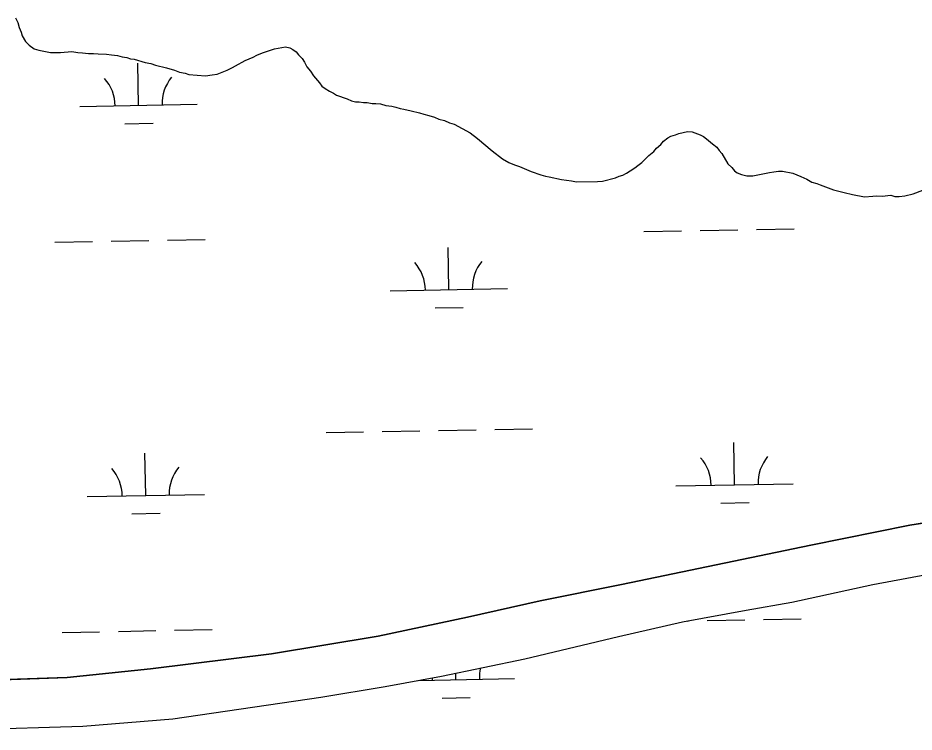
# Model space of a CAD drawing. Extents: x 3957609 to 3995875, y 234277 to 260273.
# Drawn here: x 3973735 to 3974499, y 256538 to 257147 of the extents above; entities that cross this region are included whole.
import ezdxf

# ---------------------------------------------------------------- set-up
doc = ezdxf.new("R2010")
doc.units = 0
doc.layers.add('V-TOPO-SHOR', color=7, linetype='Continuous')
doc.layers.add('V-WETL-SWMP', color=7, linetype='Continuous')

msp = doc.modelspace()

# ---------------------------------------------------------------- linework, layer by layer
at = {"layer": 'V-TOPO-SHOR'}
for points in [[(3973733.365, 257146.901), (3973735.348, 257142.963), (3973736.542, 257138.625), (3973738.129, 257134.685), (3973738.926, 257131.531), (3973741.699, 257126.804), (3973744.861, 257123.656), (3973749.209, 257120.511), (3973753.155, 257119.337), (3973763.023, 257117.39), (3973771.7, 257117.41), (3973781.166, 257118.221), (3973786.296, 257117.445), (3973790.24, 257117.06), (3973795.371, 257116.679), (3973799.708, 257116.687)], [(3973799.708, 257116.687), (3973803.655, 257116.304), (3973810.755, 257115.925), (3973815.097, 257115.542), (3973820.225, 257114.766), (3973824.174, 257113.593), (3973828.118, 257113.208), (3973831.278, 257112.032), (3973834.434, 257111.645), (3973843.908, 257108.907), (3973848.643, 257108.128), (3973852.592, 257106.56), (3973862.066, 257104.217), (3973868.775, 257102.261), (3973873.119, 257100.692), (3973877.854, 257099.916), (3973881.014, 257098.74), (3973895.217, 257097.589), (3973900.736, 257098.392), (3973905.076, 257098.798), (3973913.745, 257102.37), (3973918.079, 257104.745), (3973920.837, 257105.935), (3973929.109, 257110.691), (3973935.808, 257113.468), (3973938.96, 257115.053), (3973943.689, 257117.037), (3973953.935, 257120.611), (3973963.401, 257122.213), (3973966.952, 257121.432), (3973969.717, 257119.861), (3973972.484, 257117.895), (3973974.46, 257115.532), (3973977.624, 257112.384), (3973979.605, 257109.234), (3973981.585, 257105.294), (3973984.751, 257101.358), (3973987.129, 257097.417), (3973992.269, 257091.513), (3973994.25, 257088.756), (3973997.015, 257086.79), (3974000.965, 257084.433), (3974004.125, 257082.864), (3974006.89, 257080.898), (3974015.971, 257077.765), (3974019.524, 257076.194), (3974023.078, 257075.416), (3974026.234, 257075.424), (3974029.785, 257074.642), (3974032.941, 257074.65), (3974037.282, 257073.872), (3974040.438, 257073.88), (3974044.383, 257073.495), (3974048.725, 257072.321), (3974053.855, 257071.545), (3974057.406, 257070.765), (3974060.959, 257069.589), (3974064.117, 257069.202), (3974070.431, 257067.64), (3974077.538, 257066.079), (3974081.089, 257064.905), (3974085.433, 257063.732), (3974090.168, 257062.165), (3974094.117, 257060.596), (3974098.854, 257059.425), (3974103.197, 257057.463), (3974107.146, 257056.29), (3974120.575, 257048.827), (3974126.899, 257044.108), (3974139.547, 257033.487), (3974148.241, 257026.802), (3974153.771, 257023.661), (3974158.51, 257021.701), (3974162.854, 257020.132), (3974172.725, 257015.819), (3974181.015, 257013.077), (3974184.964, 257011.901), (3974188.12, 257011.516), (3974198.38, 257009.173), (3974207.062, 257008.012), (3974211.403, 257007.234), (3974229.153, 257007.277), (3974233.491, 257007.68), (3974244.532, 257010.47), (3974247.684, 257012.055), (3974250.836, 257012.851), (3974253.987, 257014.437), (3974257.139, 257016.417), (3974261.078, 257019.188), (3974263.439, 257021.164), (3974266.984, 257023.54), (3974272.886, 257029.473), (3974277.218, 257033.032), (3974279.577, 257035.799), (3974283.12, 257038.963), (3974285.48, 257041.73), (3974289.023, 257044.499), (3974291.781, 257046.084), (3974295.724, 257047.278), (3974298.48, 257048.468), (3974305.972, 257050.064)], [(3974305.972, 257050.064), (3974309.918, 257049.679), (3974316.63, 257047.327), (3974319.394, 257045.757), (3974322.159, 257043.793), (3974327.3, 257039.465), (3974330.855, 257036.713), (3974332.835, 257033.956), (3974335.207, 257031.199), (3974340.358, 257022.534), (3974343.522, 257019.387), (3974345.894, 257016.63), (3974348.265, 257014.664), (3974351.818, 257013.488), (3974356.555, 257012.317), (3974361.684, 257012.329), (3974371.541, 257014.326), (3974375.876, 257015.125), (3974379.425, 257015.528), (3974383.37, 257016.327), (3974386.919, 257016.335), (3974395.603, 257014.383), (3974402.316, 257011.639), (3974407.448, 257009.286), (3974411.794, 257006.929), (3974416.136, 257005.755), (3974418.901, 257004.58), (3974430.351, 257000.266), (3974439.428, 256997.922), (3974446.532, 256996.363), (3974456.793, 256994.413), (3974463.891, 256994.827), (3974467.047, 256995.228), (3974471.782, 256994.845), (3974479.276, 256995.652), (3974482.434, 256994.477), (3974486.378, 256994.487), (3974491.109, 256995.286), (3974498.205, 256996.881), (3974506.481, 257000.058)], [(3972838.367, 256765.635), (3972928.381, 256734.297), (3973019.977, 256700.2), (3973106.047, 256668.458), (3973179.082, 256643.781), (3973249.736, 256624.229), (3973310.912, 256610.178), (3973376.028, 256597.712), (3973453.758, 256589.221), (3973565.808, 256580.025), (3973634.052, 256579.4), (3973777.229, 256584.482), (3973848.213, 256591.754), (3973951.533, 256604.626), (3974042.22, 256619.834), (3974118.314, 256635.796), (3974180.21, 256649.751), (3974249.603, 256663.727), (3974410.856, 256697.251), (3974495.23, 256714.417), (3974575.276, 256726.838)], [(3972860.188, 256716.383), (3972946.258, 256685.032), (3973035.085, 256654.873), (3973100.236, 256628.208), (3973164.593, 256603.512), (3973215.514, 256588.645), (3973272.746, 256574.584), (3973331.939, 256564.471), (3973407.709, 256550.847), (3973491.353, 256543.161), (3973602.211, 256537.906), (3973695.692, 256540.103), (3973790.752, 256543.096), (3973867.264, 256549.197), (3973993.445, 256567.649), (3974048.254, 256576.853), (3974096.357, 256585.647), (3974167.324, 256600.415), (3974246.961, 256619.541), (3974301.761, 256631.901), (3974355.777, 256641.893), (3974394.812, 256648.695), (3974463.807, 256663.85), (3974521.768, 256674.641)]]:
    msp.add_lwpolyline(points, dxfattribs=at)
at = {"layer": 'V-WETL-SWMP'}
for p, q in [((3973735.347, 257142.962), (3973736.541, 257138.626)), ((3973736.541, 257138.626), (3973738.129, 257134.685)), ((3973738.129, 257134.685), (3973738.925, 257131.531)), ((3973738.925, 257131.531), (3973741.698, 257126.804)), ((3973741.698, 257126.804), (3973744.861, 257123.656)), ((3973744.861, 257123.656), (3973749.208, 257120.511)), ((3973749.208, 257120.511), (3973753.156, 257119.337)), ((3973753.156, 257119.337), (3973763.022, 257117.389)), ((3973943.689, 257117.037), (3973953.936, 257120.612)), ((3973953.936, 257120.612), (3973963.4, 257122.212)), ((3973963.4, 257122.212), (3973966.952, 257121.432)), ((3973966.952, 257121.432), (3973969.717, 257119.861)), ((3973969.717, 257119.861), (3973972.483, 257117.895)), ((3973763.022, 257117.389), (3973771.7, 257117.41)), ((3973771.7, 257117.41), (3973781.166, 257118.222)), ((3973781.166, 257118.222), (3973786.295, 257117.445)), ((3973786.295, 257117.445), (3973790.241, 257117.06)), ((3973790.241, 257117.06), (3973795.37, 257116.678)), ((3973795.37, 257116.678), (3973799.709, 257116.688)), ((3973799.709, 257116.688), (3973803.655, 257116.304)), ((3973803.655, 257116.304), (3973810.756, 257115.926)), ((3973810.756, 257115.926), (3973815.096, 257115.542)), ((3973815.096, 257115.542), (3973820.226, 257114.766)), ((3973820.226, 257114.766), (3973824.174, 257113.592)), ((3973824.174, 257113.592), (3973828.119, 257113.207)), ((3973828.119, 257113.207), (3973831.278, 257112.031)), ((3973831.278, 257112.031), (3973834.435, 257111.644)), ((3973929.109, 257110.69), (3973935.808, 257113.467)), ((3973935.808, 257113.467), (3973938.96, 257115.053)), ((3973938.96, 257115.053), (3973943.689, 257117.037)), ((3973972.483, 257117.895), (3973974.461, 257115.533)), ((3973974.461, 257115.533), (3973977.624, 257112.385)), ((3973977.624, 257112.385), (3973979.604, 257109.234)), ((3973834.435, 257111.644), (3973843.908, 257108.906)), ((3973838.17, 257072.307), (3973837.516, 257108.301)), ((3973843.908, 257108.906), (3973848.644, 257108.128)), ((3973848.644, 257108.128), (3973852.592, 257106.56)), ((3973852.592, 257106.56), (3973862.065, 257104.216)), ((3973862.065, 257104.216), (3973868.776, 257102.26)), ((3973913.745, 257102.369), (3973918.078, 257104.746)), ((3973918.078, 257104.746), (3973920.837, 257105.936)), ((3973920.837, 257105.936), (3973929.109, 257110.69)), ((3973979.604, 257109.234), (3973981.586, 257105.294)), ((3973981.586, 257105.294), (3973984.751, 257101.357)), ((3973868.776, 257102.26), (3973873.119, 257100.693)), ((3973873.119, 257100.693), (3973877.854, 257099.915)), ((3973877.854, 257099.915), (3973881.013, 257098.74)), ((3973881.013, 257098.74), (3973895.216, 257097.59)), ((3973895.216, 257097.59), (3973900.737, 257098.393)), ((3973900.737, 257098.393), (3973905.075, 257098.798)), ((3973905.075, 257098.798), (3973913.745, 257102.369)), ((3973984.751, 257101.357), (3973987.128, 257097.418)), ((3973987.128, 257097.418), (3973992.27, 257091.514)), ((3973992.27, 257091.514), (3973994.249, 257088.757)), ((3973994.249, 257088.757), (3973997.015, 257086.791)), ((3973997.015, 257086.791), (3974000.966, 257084.434)), ((3974000.966, 257084.434), (3974004.125, 257082.864)), ((3974004.125, 257082.864), (3974006.891, 257080.898)), ((3974006.891, 257080.898), (3974015.971, 257077.765)), ((3974015.971, 257077.765), (3974019.525, 257076.195)), ((3974019.525, 257076.195), (3974023.078, 257075.415)), ((3974023.078, 257075.415), (3974026.233, 257075.423)), ((3974026.233, 257075.423), (3974029.785, 257074.642)), ((3974029.785, 257074.642), (3974032.941, 257074.65)), ((3974032.941, 257074.65), (3974037.282, 257073.871)), ((3974037.282, 257073.871), (3974040.438, 257073.879)), ((3974040.438, 257073.879), (3974044.383, 257073.494)), ((3974044.383, 257073.494), (3974048.725, 257072.321)), ((3973788.179, 257071.398), (3973888.162, 257073.216)), ((3974048.725, 257072.321), (3974053.855, 257071.545)), ((3974053.855, 257071.545), (3974057.407, 257070.764)), ((3974057.407, 257070.764), (3974060.96, 257069.589)), ((3974060.96, 257069.589), (3974064.117, 257069.203)), ((3974064.117, 257069.203), (3974070.432, 257067.64)), ((3974070.432, 257067.64), (3974077.537, 257066.079)), ((3974077.537, 257066.079), (3974081.09, 257064.905)), ((3974081.09, 257064.905), (3974085.432, 257063.732)), ((3974085.432, 257063.732), (3974090.169, 257062.165)), ((3974090.169, 257062.165), (3974094.117, 257060.597)), ((3974094.117, 257060.597), (3974098.854, 257059.425)), ((3974098.854, 257059.425), (3974103.198, 257057.463)), ((3973826.453, 257056.661), (3973850.449, 257057.097)), ((3974103.198, 257057.463), (3974107.145, 257056.289)), ((3974107.145, 257056.289), (3974120.575, 257048.827)), ((3974120.575, 257048.827), (3974126.898, 257044.108)), ((3974126.898, 257044.108), (3974139.547, 257033.488)), ((3974285.48, 257041.731), (3974289.023, 257044.5)), ((3974289.023, 257044.5), (3974291.781, 257046.085)), ((3974291.781, 257046.085), (3974295.723, 257047.278)), ((3974295.723, 257047.278), (3974298.481, 257048.468)), ((3974298.481, 257048.468), (3974305.972, 257050.064)), ((3974305.972, 257050.064), (3974309.918, 257049.679)), ((3974309.918, 257049.679), (3974316.629, 257047.328)), ((3974316.629, 257047.328), (3974319.394, 257045.757)), ((3974319.394, 257045.757), (3974322.16, 257043.792)), ((3974322.16, 257043.792), (3974327.299, 257039.465)), ((3974277.217, 257033.032), (3974279.577, 257035.799)), ((3974279.577, 257035.799), (3974283.12, 257038.964)), ((3974283.12, 257038.964), (3974285.48, 257041.731)), ((3974327.299, 257039.465), (3974330.856, 257036.712)), ((3974330.856, 257036.712), (3974332.835, 257033.956)), ((3974139.547, 257033.488), (3974148.241, 257026.803)), ((3974266.984, 257023.54), (3974272.886, 257029.472)), ((3974272.886, 257029.472), (3974277.217, 257033.032)), ((3974332.835, 257033.956), (3974335.208, 257031.2)), ((3974335.208, 257031.2), (3974340.357, 257022.534)), ((3974148.241, 257026.803), (3974153.771, 257023.661)), ((3974153.771, 257023.661), (3974158.51, 257021.7)), ((3974158.51, 257021.7), (3974162.853, 257020.133)), ((3974162.853, 257020.133), (3974172.725, 257015.818)), ((3974261.077, 257019.187), (3974263.439, 257021.165)), ((3974263.439, 257021.165), (3974266.984, 257023.54)), ((3974340.357, 257022.534), (3974343.521, 257019.386)), ((3974172.725, 257015.818), (3974181.015, 257013.076)), ((3974181.015, 257013.076), (3974184.963, 257011.902)), ((3974247.683, 257012.054), (3974250.836, 257012.851)), ((3974250.836, 257012.851), (3974253.988, 257014.436)), ((3974253.988, 257014.436), (3974257.139, 257016.416)), ((3974257.139, 257016.416), (3974261.077, 257019.187)), ((3974343.521, 257019.386), (3974345.894, 257016.631)), ((3974345.894, 257016.631), (3974348.266, 257014.664)), ((3974348.266, 257014.664), (3974351.819, 257013.489)), ((3974351.819, 257013.489), (3974356.555, 257012.317)), ((3974361.683, 257012.33), (3974371.54, 257014.326)), ((3974371.54, 257014.326), (3974375.877, 257015.125)), ((3974375.877, 257015.125), (3974379.426, 257015.528)), ((3974379.426, 257015.528), (3974383.369, 257016.327)), ((3974383.369, 257016.327), (3974386.919, 257016.335)), ((3974386.919, 257016.335), (3974395.602, 257014.384)), ((3974395.602, 257014.384), (3974402.315, 257011.639)), ((3974184.963, 257011.902), (3974188.119, 257011.516)), ((3974188.119, 257011.516), (3974198.381, 257009.174)), ((3974198.381, 257009.174), (3974207.062, 257008.011)), ((3974207.062, 257008.011), (3974211.403, 257007.233)), ((3974211.403, 257007.233), (3974229.154, 257007.276)), ((3974229.154, 257007.276), (3974233.492, 257007.681)), ((3974233.492, 257007.681), (3974244.531, 257010.469)), ((3974244.531, 257010.469), (3974247.683, 257012.054)), ((3974356.555, 257012.317), (3974361.683, 257012.33)), ((3974402.315, 257011.639), (3974407.449, 257009.285)), ((3974407.449, 257009.285), (3974411.794, 257006.928)), ((3974411.794, 257006.928), (3974416.135, 257005.755)), ((3974416.135, 257005.755), (3974418.9, 257004.579)), ((3974418.9, 257004.579), (3974430.35, 257000.267)), ((3974430.35, 257000.267), (3974439.428, 256997.922)), ((3974439.428, 256997.922), (3974446.532, 256996.362)), ((3974498.206, 256996.881), (3974506.482, 257000.057)), ((3974446.532, 256996.362), (3974456.793, 256994.414)), ((3974456.793, 256994.414), (3974463.892, 256994.826)), ((3974463.892, 256994.826), (3974467.047, 256995.228)), ((3974467.047, 256995.228), (3974471.782, 256994.845)), ((3974471.782, 256994.845), (3974479.275, 256995.652)), ((3974479.275, 256995.652), (3974482.433, 256994.476)), ((3974482.433, 256994.476), (3974486.378, 256994.486)), ((3974486.378, 256994.486), (3974491.11, 256995.286)), ((3974491.11, 256995.286), (3974498.206, 256996.881)), ((3974364.682, 256966.43), (3974396.677, 256967.011)), ((3974268.698, 256964.684), (3974300.693, 256965.266)), ((3974316.69, 256965.557), (3974348.685, 256966.139)), ((3973766.873, 256955.56), (3973798.868, 256956.141)), ((3973814.865, 256956.432), (3973846.86, 256957.014)), ((3973862.857, 256957.305), (3973894.852, 256957.887)), ((3974102.506, 256915.225), (3974101.851, 256951.219)), ((3974052.514, 256914.316), (3974152.498, 256916.134)), ((3974090.788, 256899.578), (3974114.784, 256900.015)), ((3973997.862, 256793.231), (3974029.857, 256793.813)), ((3974045.854, 256794.104), (3974077.849, 256794.686)), ((3974093.846, 256794.977), (3974125.841, 256795.558)), ((3974141.839, 256795.849), (3974173.833, 256796.431)), ((3974346.043, 256748.812), (3974345.389, 256784.806)), ((3973844.218, 256739.687), (3973843.564, 256775.681)), ((3974296.052, 256747.903), (3974396.035, 256749.721)), ((3973794.227, 256738.778), (3973894.21, 256740.596)), ((3974334.326, 256733.165), (3974358.322, 256733.602)), ((3973832.501, 256724.041), (3973856.497, 256724.477)), ((3974575.275, 256726.838), (3974495.229, 256714.417)), ((3974495.229, 256714.417), (3974410.856, 256697.251)), ((3974410.856, 256697.251), (3974249.602, 256663.726)), ((3974249.602, 256663.726), (3974180.211, 256649.752)), ((3974180.211, 256649.752), (3974118.314, 256635.797)), ((3974118.314, 256635.797), (3974042.221, 256619.834)), ((3974305.686, 256632.627), (3974306.741, 256632.646)), ((3974322.738, 256632.937), (3974354.733, 256633.519)), ((3974370.73, 256633.81), (3974402.725, 256634.392)), ((3973772.921, 256622.94), (3973804.916, 256623.521)), ((3973820.913, 256623.812), (3973852.908, 256624.394)), ((3973868.905, 256624.685), (3973900.9, 256625.267)), ((3974042.221, 256619.834), (3973951.532, 256604.625)), ((3973951.532, 256604.625), (3973848.214, 256591.753)), ((3973848.214, 256591.753), (3973777.229, 256584.481)), ((3974108.554, 256582.605), (3974108.453, 256588.164)), ((3973777.229, 256584.481), (3973634.051, 256579.401)), ((3974076.532, 256582.023), (3974158.546, 256583.514)), ((3974096.836, 256566.958), (3974120.832, 256567.395))]:
    msp.add_line(p, q, dxfattribs=at)
msp.add_lwpolyline([(3972860.189, 256716.382), (3972946.258, 256685.033), (3973035.085, 256654.874), (3973100.236, 256628.208), (3973164.593, 256603.512), (3973215.515, 256588.646), (3973272.746, 256574.584), (3973331.94, 256564.471), (3973407.709, 256550.848), (3973491.354, 256543.161), (3973602.211, 256537.906), (3973695.693, 256540.104), (3973790.752, 256543.095), (3973867.263, 256549.197), (3973993.446, 256567.648), (3974048.254, 256576.853), (3974096.357, 256585.647), (3974167.325, 256600.414), (3974246.96, 256619.541), (3974301.761, 256631.901), (3974355.778, 256641.894), (3974394.813, 256648.694), (3974463.808, 256663.85), (3974521.768, 256674.641)], dxfattribs=at)
for centre, start, end in [((3973782.928, 257071.778), 0.269879, 41.813537), ((3973893.396, 257073.786), 140.269876, 181.813534), ((3974047.263, 256914.695), 0.269879, 41.813537), ((3974157.731, 256916.704), 140.269876, 181.813534), ((3974290.801, 256748.282), 0.269879, 41.813537), ((3974401.269, 256750.291), 140.269876, 181.813534), ((3973788.976, 256739.158), 0.269879, 41.813537), ((3973899.444, 256741.166), 140.269876, 181.813534), ((3974163.779, 256584.084), 166.089977, 181.813534), ((3974053.311, 256582.075), 0.269879, 3.470995)]:
    msp.add_arc(centre, 35.246, start, end, dxfattribs=at)

doc.saveas('drawing.dxf')
